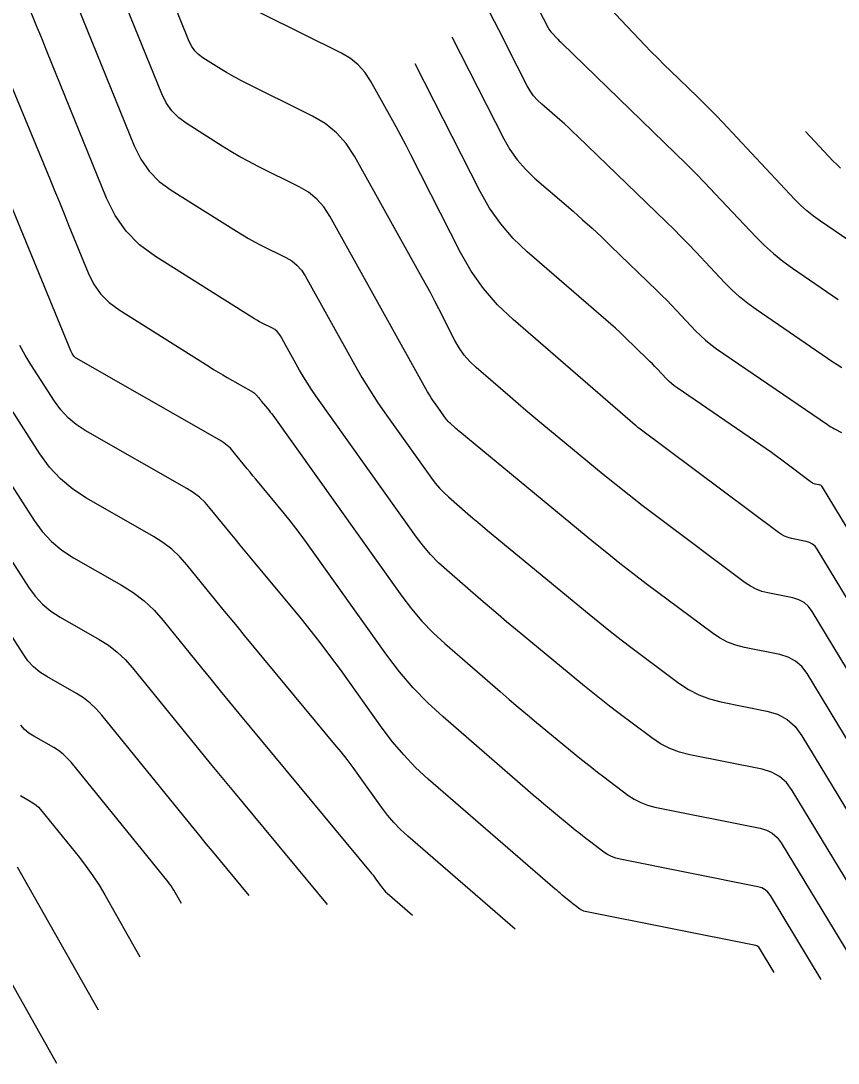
# Model space of a CAD drawing. Extents: x 1354696 to 1366163, y 660729 to 670380.
# Drawn here: x 1361895.2 to 1361958.5, y 664695.4 to 664776.1 of the extents above; entities that cross this region are included whole.
import ezdxf

# ---------------------------------------------------------------- set-up
doc = ezdxf.new("R2010")
doc.units = 0
doc.layers.add('R_Contours', color=7, linetype='Continuous')

msp = doc.modelspace()

# ---------------------------------------------------------------- linework, layer by layer
at = {"layer": 'R_Contours'}
for points in [[(1361932.026, 664783.313), (1361936.005, 664775.6), (1361936.07, 664775.484), (1361936.143, 664775.373), (1361936.224, 664775.267), (1361936.312, 664775.167), (1361936.681, 664774.778), (1361936.774, 664774.682), (1361936.868, 664774.586), (1361936.962, 664774.491), (1361937.058, 664774.398), (1361945.884, 664765.865), (1361946.659, 664765.105), (1361947.426, 664764.337), (1361948.183, 664763.56), (1361948.932, 664762.774), (1361952.113, 664759.391), (1361952.77, 664758.73), (1361953.459, 664758.106), (1361954.182, 664757.521), (1361954.937, 664756.974), (1361958.475, 664754.555)], [(1361898.486, 664779.892), (1361903.939, 664766.448), (1361904.449, 664765.416), (1361905.098, 664764.501), (1361905.886, 664763.701), (1361906.811, 664763.016), (1361911.861, 664759.834), (1361912.323, 664759.551), (1361912.791, 664759.28), (1361913.265, 664759.021), (1361913.747, 664758.774), (1361915.686, 664757.81), (1361916.143, 664757.54), (1361916.545, 664757.212), (1361916.891, 664756.826), (1361917.182, 664756.382), (1361921.005, 664749.523), (1361921.585, 664748.516), (1361922.192, 664747.527), (1361922.826, 664746.554), (1361923.488, 664745.599), (1361926.963, 664740.73), (1361927.263, 664740.335), (1361927.584, 664739.96), (1361927.927, 664739.604), (1361928.292, 664739.269), (1361929.796, 664737.966), (1361930.173, 664737.641), (1361930.552, 664737.319), (1361930.932, 664736.998), (1361931.315, 664736.681), (1361939.184, 664730.185), (1361940.004, 664729.517), (1361940.832, 664728.858), (1361941.668, 664728.209), (1361942.511, 664727.57), (1361946.141, 664724.853), (1361946.888, 664724.354), (1361947.677, 664723.947), (1361948.506, 664723.632), (1361949.377, 664723.409), (1361952.939, 664722.698), (1361953.777, 664722.445), (1361954.511, 664722.043), (1361955.139, 664721.491), (1361955.663, 664720.789), (1361966.685, 664702.616)], [(1361959.298, 664759.116), (1361957.105, 664760.616), (1361956.568, 664761.004), (1361956.054, 664761.42), (1361955.564, 664761.863), (1361955.097, 664762.334), (1361949.534, 664768.25), (1361949.045, 664768.763), (1361948.55, 664769.271), (1361948.05, 664769.772), (1361947.543, 664770.268), (1361945.505, 664772.239), (1361944.998, 664772.734), (1361944.496, 664773.235), (1361944, 664773.741), (1361943.51, 664774.253), (1361938.476, 664779.56)], [(1361967.051, 664707.478), (1361956.059, 664725.602), (1361955.655, 664726.143), (1361955.169, 664726.57), (1361954.603, 664726.88), (1361953.956, 664727.075), (1361951.206, 664727.624), (1361950.534, 664727.797), (1361949.893, 664728.04), (1361949.285, 664728.354), (1361948.708, 664728.739), (1361943.611, 664732.554), (1361942.579, 664733.335), (1361941.557, 664734.129), (1361940.544, 664734.935), (1361939.541, 664735.754), (1361929.162, 664744.321), (1361929.07, 664744.397), (1361928.978, 664744.475), (1361928.886, 664744.553), (1361928.795, 664744.631), (1361928.432, 664744.946), (1361928.344, 664745.027), (1361928.261, 664745.112), (1361928.184, 664745.203), (1361928.111, 664745.298), (1361927.272, 664746.474), (1361927.113, 664746.704), (1361926.959, 664746.939), (1361926.813, 664747.178), (1361926.673, 664747.421), (1361919.093, 664761.02), (1361918.631, 664761.724), (1361918.082, 664762.335), (1361917.445, 664762.855), (1361916.721, 664763.283), (1361913.549, 664764.861), (1361912.835, 664765.228), (1361912.131, 664765.612), (1361911.437, 664766.013), (1361910.753, 664766.432), (1361908.037, 664768.144), (1361907.405, 664768.611), (1361906.868, 664769.158), (1361906.424, 664769.783), (1361906.076, 664770.487), (1361902.749, 664778.688)], [(1361967.417, 664712.34), (1361956.455, 664730.414), (1361956.17, 664730.796), (1361955.828, 664731.096), (1361955.429, 664731.315), (1361954.973, 664731.453), (1361953.035, 664731.84), (1361952.561, 664731.961), (1361952.11, 664732.133), (1361951.681, 664732.354), (1361951.274, 664732.625), (1361944.33, 664737.823), (1361943.3, 664738.604), (1361942.279, 664739.397), (1361941.267, 664740.201), (1361940.265, 664741.018), (1361935.527, 664744.93), (1361934.906, 664745.445), (1361934.289, 664745.964), (1361933.674, 664746.486), (1361933.062, 664747.012), (1361930.432, 664749.285), (1361929.941, 664749.751), (1361929.502, 664750.258), (1361929.115, 664750.806), (1361928.779, 664751.394), (1361927.54, 664753.827), (1361927.227, 664754.434), (1361926.909, 664755.037), (1361926.585, 664755.638), (1361926.256, 664756.236), (1361921.004, 664765.658), (1361920.372, 664766.622), (1361919.62, 664767.459), (1361918.748, 664768.171), (1361917.756, 664768.757), (1361912.216, 664771.513), (1361911.834, 664771.709), (1361911.457, 664771.915), (1361911.085, 664772.13), (1361910.718, 664772.355), (1361909.263, 664773.271), (1361908.925, 664773.522), (1361908.637, 664773.814), (1361908.399, 664774.149), (1361908.213, 664774.527), (1361906.747, 664778.14)], [(1361967.784, 664717.201), (1361956.851, 664735.227), (1361956.685, 664735.449), (1361956.487, 664735.623), (1361956.255, 664735.75), (1361955.99, 664735.83), (1361954.864, 664736.055), (1361954.589, 664736.126), (1361954.326, 664736.225), (1361954.077, 664736.354), (1361953.841, 664736.512), (1361943.029, 664744.604), (1361943.005, 664744.622), (1361942.982, 664744.64), (1361942.959, 664744.659), (1361942.936, 664744.677), (1361942.845, 664744.752), (1361942.822, 664744.771), (1361942.799, 664744.79), (1361942.777, 664744.809), (1361942.754, 664744.829), (1361933.3, 664752.999), (1361932.09, 664754.15), (1361931.007, 664755.401), (1361930.052, 664756.752), (1361929.224, 664758.202), (1361925.378, 664765.752), (1361925.004, 664766.477), (1361924.624, 664767.198), (1361924.237, 664767.915), (1361923.844, 664768.629), (1361922.256, 664771.478), (1361921.818, 664772.146), (1361921.296, 664772.728), (1361920.691, 664773.222), (1361920.002, 664773.628), (1361910.883, 664778.165)], [(1361964.436, 664700.858), (1361954.915, 664716.556), (1361954.467, 664717.156), (1361953.93, 664717.628), (1361953.304, 664717.972), (1361952.588, 664718.187), (1361946.972, 664719.308), (1361946.185, 664719.51), (1361945.434, 664719.796), (1361944.72, 664720.164), (1361944.044, 664720.615), (1361941.411, 664722.585), (1361940.756, 664723.082), (1361940.107, 664723.586), (1361939.464, 664724.098), (1361938.827, 664724.617), (1361933.468, 664729.041), (1361932.795, 664729.6), (1361932.126, 664730.162), (1361931.459, 664730.729), (1361930.797, 664731.3), (1361928.153, 664733.592), (1361927.511, 664734.182), (1361926.907, 664734.807), (1361926.342, 664735.467), (1361925.814, 664736.162), (1361918.007, 664747.102), (1361917.675, 664747.582), (1361917.356, 664748.07), (1361917.051, 664748.568), (1361916.76, 664749.074), (1361915.272, 664751.743), (1361915.151, 664751.928), (1361915.007, 664752.088), (1361914.84, 664752.224), (1361914.65, 664752.336), (1361913.845, 664752.737), (1361913.645, 664752.839), (1361913.448, 664752.947), (1361913.254, 664753.059), (1361913.063, 664753.176), (1361905.585, 664757.889), (1361904.366, 664758.79), (1361903.329, 664759.844), (1361902.474, 664761.05), (1361901.802, 664762.408), (1361897.186, 664773.789), (1361897.001, 664774.245), (1361896.815, 664774.7), (1361896.628, 664775.155), (1361896.441, 664775.61), (1361895.625, 664777.588)], [(1361958.75, 664749.273), (1361958.404, 664749.488), (1361958.064, 664749.713), (1361952.121, 664753.776), (1361951.464, 664754.251), (1361950.836, 664754.76), (1361950.237, 664755.302), (1361949.666, 664755.877), (1361947.44, 664758.245), (1361946.879, 664758.833), (1361946.313, 664759.415), (1361945.739, 664759.99), (1361945.158, 664760.558), (1361938.286, 664767.203), (1361937.95, 664767.523), (1361937.61, 664767.838), (1361937.266, 664768.149), (1361936.917, 664768.454), (1361935.514, 664769.667), (1361935.18, 664769.984), (1361934.882, 664770.329), (1361934.619, 664770.701), (1361934.391, 664771.1), (1361932.841, 664774.143), (1361932.512, 664774.788), (1361932.182, 664775.432), (1361931.851, 664776.076), (1361931.52, 664776.719)], [(1361928.55, 664774.885), (1361932.564, 664767.007), (1361933.048, 664766.157), (1361933.608, 664765.366), (1361934.242, 664764.634), (1361934.95, 664763.96), (1361937.934, 664761.382), (1361938.675, 664760.732), (1361939.407, 664760.072), (1361940.13, 664759.402), (1361940.844, 664758.722), (1361944.432, 664755.252), (1361944.818, 664754.874), (1361945.199, 664754.492), (1361945.576, 664754.106), (1361945.947, 664753.715), (1361947.426, 664752.143), (1361947.805, 664751.761), (1361948.203, 664751.401), (1361948.62, 664751.064), (1361949.056, 664750.748), (1361957.653, 664744.87), (1361957.782, 664744.785), (1361957.913, 664744.703), (1361958.047, 664744.626), (1361958.184, 664744.553), (1361958.735, 664744.268)], [(1361968.2, 664721.981), (1361957.247, 664740.04), (1361957.201, 664740.101), (1361957.146, 664740.15), (1361957.081, 664740.186), (1361957.007, 664740.208), (1361956.693, 664740.271), (1361956.616, 664740.29), (1361956.543, 664740.318), (1361956.473, 664740.354), (1361956.407, 664740.398), (1361954.119, 664742.11), (1361953.715, 664742.41), (1361953.308, 664742.705), (1361952.897, 664742.995), (1361952.483, 664743.281), (1361945.991, 664747.72), (1361945.776, 664747.876), (1361945.57, 664748.043), (1361945.373, 664748.221), (1361945.186, 664748.409), (1361944.455, 664749.186), (1361944.272, 664749.379), (1361944.086, 664749.57), (1361943.897, 664749.759), (1361943.707, 664749.945), (1361941.947, 664751.646), (1361941.588, 664751.989), (1361941.224, 664752.327), (1361940.855, 664752.659), (1361940.482, 664752.986), (1361934.387, 664758.253), (1361933.303, 664759.284), (1361932.334, 664760.404), (1361931.478, 664761.614), (1361930.736, 664762.913), (1361925.704, 664772.793)], [(1361894.391, 664771.213), (1361897.407, 664763.903), (1361897.781, 664762.995), (1361898.154, 664762.087), (1361898.525, 664761.178), (1361898.894, 664760.268), (1361900.37, 664756.629), (1361900.797, 664755.767), (1361901.339, 664755.002), (1361901.997, 664754.334), (1361902.77, 664753.762), (1361909.746, 664749.366), (1361910.096, 664749.148), (1361910.447, 664748.935), (1361910.801, 664748.725), (1361911.157, 664748.519), (1361913.167, 664747.372), (1361913.232, 664747.331), (1361913.292, 664747.285), (1361913.348, 664747.233), (1361913.399, 664747.176), (1361913.594, 664746.935), (1361913.643, 664746.876), (1361913.692, 664746.816), (1361913.741, 664746.756), (1361913.79, 664746.696), (1361914.292, 664746.091), (1361914.392, 664745.969), (1361914.488, 664745.846), (1361914.583, 664745.72), (1361914.675, 664745.594), (1361924.666, 664731.593), (1361925.421, 664730.599), (1361926.23, 664729.655), (1361927.094, 664728.76), (1361928.013, 664727.915), (1361932.298, 664724.201), (1361932.995, 664723.6), (1361933.697, 664723.003), (1361934.402, 664722.41), (1361935.111, 664721.822), (1361938.47, 664719.049), (1361938.924, 664718.679), (1361939.382, 664718.314), (1361939.844, 664717.955), (1361940.311, 664717.601), (1361942.187, 664716.197), (1361942.669, 664715.876), (1361943.178, 664715.614), (1361943.713, 664715.41), (1361944.274, 664715.266), (1361952.423, 664713.64), (1361952.929, 664713.487), (1361953.372, 664713.244), (1361953.752, 664712.911), (1361954.068, 664712.487), (1361960.798, 664701.391)], [(1361955.937, 664767.556), (1361958.082, 664765.276), (1361958.359, 664764.997), (1361958.649, 664764.734)], [(1361957.16, 664701.924), (1361953.221, 664708.417), (1361953.036, 664708.665), (1361952.814, 664708.861), (1361952.555, 664709.003), (1361952.258, 664709.092), (1361941.575, 664711.224), (1361941.24, 664711.31), (1361940.921, 664711.431), (1361940.618, 664711.588), (1361940.33, 664711.78), (1361939.211, 664712.617), (1361938.933, 664712.829), (1361938.657, 664713.043), (1361938.383, 664713.26), (1361938.112, 664713.481), (1361936.108, 664715.135), (1361935.686, 664715.486), (1361935.265, 664715.84), (1361934.847, 664716.196), (1361934.43, 664716.555), (1361927.873, 664722.238), (1361926.677, 664723.338), (1361925.553, 664724.502), (1361924.5, 664725.731), (1361923.518, 664727.025), (1361917.293, 664735.747), (1361916.883, 664736.311), (1361916.463, 664736.867), (1361916.032, 664737.416), (1361915.592, 664737.957), (1361913.358, 664740.65), (1361913.139, 664740.915), (1361912.92, 664741.18), (1361912.703, 664741.446), (1361912.486, 664741.713), (1361911.619, 664742.78), (1361911.393, 664743.035), (1361911.145, 664743.266), (1361910.877, 664743.472), (1361910.589, 664743.655), (1361899.448, 664750.013), (1361899.398, 664750.045), (1361899.353, 664750.083), (1361899.313, 664750.125), (1361899.278, 664750.173), (1361899.148, 664750.376), (1361899.117, 664750.427), (1361899.088, 664750.48), (1361899.061, 664750.533), (1361899.037, 664750.588), (1361893.096, 664764.987)], [(1361887.295, 664751.291), (1361896.201, 664737.445), (1361896.827, 664736.586), (1361897.541, 664735.821), (1361898.344, 664735.148), (1361899.234, 664734.568), (1361902.972, 664732.436), (1361903.874, 664731.865), (1361904.712, 664731.218), (1361905.487, 664730.496), (1361906.197, 664729.698), (1361909.162, 664726.044), (1361909.883, 664725.158), (1361910.607, 664724.273), (1361911.333, 664723.391), (1361912.062, 664722.51), (1361922.225, 664710.258), (1361922.338, 664710.12), (1361922.448, 664709.98), (1361922.555, 664709.838), (1361922.66, 664709.694), (1361923.073, 664709.114), (1361923.181, 664708.973), (1361923.296, 664708.839), (1361923.419, 664708.711), (1361923.549, 664708.591), (1361925.498, 664706.902)], [(1361953.521, 664702.457), (1361952.374, 664704.348), (1361952.32, 664704.42), (1361952.256, 664704.477), (1361952.18, 664704.518), (1361952.094, 664704.544), (1361938.877, 664707.182), (1361938.768, 664707.21), (1361938.665, 664707.249), (1361938.567, 664707.3), (1361938.473, 664707.362), (1361938.111, 664707.633), (1361938.021, 664707.702), (1361937.931, 664707.771), (1361937.843, 664707.842), (1361937.755, 664707.913), (1361937.106, 664708.449), (1361936.969, 664708.563), (1361936.833, 664708.677), (1361936.698, 664708.792), (1361936.563, 664708.909), (1361926.726, 664717.434), (1361925.742, 664718.339), (1361924.818, 664719.296), (1361923.951, 664720.307), (1361923.144, 664721.371), (1361919.912, 664725.9), (1361919.183, 664726.902), (1361918.437, 664727.889), (1361917.673, 664728.863), (1361916.891, 664729.823), (1361912.926, 664734.603), (1361912.537, 664735.073), (1361912.149, 664735.545), (1361911.763, 664736.017), (1361911.378, 664736.49), (1361909.84, 664738.385), (1361909.437, 664738.837), (1361908.998, 664739.247), (1361908.523, 664739.613), (1361908.011, 664739.937), (1361900.153, 664744.421), (1361899.453, 664744.877), (1361898.822, 664745.406), (1361898.261, 664746.008), (1361897.769, 664746.683), (1361895.939, 664749.528), (1361895.498, 664750.248), (1361895.091, 664750.986)], [(1361933.444, 664705.814), (1361925.138, 664713.013), (1361924.581, 664713.525), (1361924.057, 664714.067), (1361923.566, 664714.64), (1361923.108, 664715.243), (1361921.345, 664717.715), (1361920.898, 664718.328), (1361920.441, 664718.934), (1361919.973, 664719.53), (1361919.493, 664720.119), (1361912.494, 664728.557), (1361911.935, 664729.232), (1361911.378, 664729.909), (1361910.823, 664730.587), (1361910.27, 664731.267), (1361908.06, 664733.99), (1361907.482, 664734.639), (1361906.851, 664735.228), (1361906.168, 664735.754), (1361905.433, 664736.22), (1361900.257, 664739.173), (1361899.194, 664739.866), (1361898.235, 664740.669), (1361897.382, 664741.584), (1361896.634, 664742.609), (1361892.119, 664749.628)], [(1361886.021, 664747.435), (1361895.769, 664732.28), (1361896.273, 664731.589), (1361896.848, 664730.972), (1361897.494, 664730.431), (1361898.211, 664729.964), (1361901.221, 664728.246), (1361901.947, 664727.786), (1361902.622, 664727.266), (1361903.246, 664726.684), (1361903.817, 664726.042), (1361908.054, 664720.822), (1361908.943, 664719.729), (1361909.836, 664718.638), (1361910.731, 664717.55), (1361911.63, 664716.464), (1361918.88, 664707.724)], [(1361912.848, 664708.428), (1361910.005, 664711.854), (1361909.532, 664712.426), (1361909.061, 664712.999), (1361908.591, 664713.573), (1361908.123, 664714.149), (1361901.438, 664722.386), (1361901.005, 664722.873), (1361900.532, 664723.314), (1361900.02, 664723.708), (1361899.469, 664724.057), (1361897.187, 664725.359), (1361896.644, 664725.713), (1361896.154, 664726.123), (1361895.718, 664726.591), (1361895.336, 664727.115), (1361888.449, 664737.823)], [(1361907.6, 664707.785), (1361907.015, 664708.82), (1361906.915, 664708.99), (1361906.807, 664709.156), (1361906.692, 664709.317), (1361906.571, 664709.473), (1361899.059, 664718.73), (1361898.764, 664719.061), (1361898.442, 664719.361), (1361898.093, 664719.63), (1361897.718, 664719.868), (1361896.164, 664720.754), (1361895.794, 664720.995), (1361895.46, 664721.275), (1361895.164, 664721.593)], [(1361895.141, 664716.15), (1361895.967, 664715.678), (1361896.166, 664715.552), (1361896.351, 664715.409), (1361896.523, 664715.25), (1361896.679, 664715.073), (1361899.699, 664711.353), (1361900.237, 664710.661), (1361900.745, 664709.948), (1361901.222, 664709.215), (1361901.669, 664708.461), (1361904.376, 664703.669)], [(1361894.892, 664710.632), (1361901.152, 664699.554)], [(1361891.811, 664706.263), (1361897.927, 664695.438)]]:
    msp.add_lwpolyline(points, dxfattribs=at)

doc.saveas('drawing.dxf')
